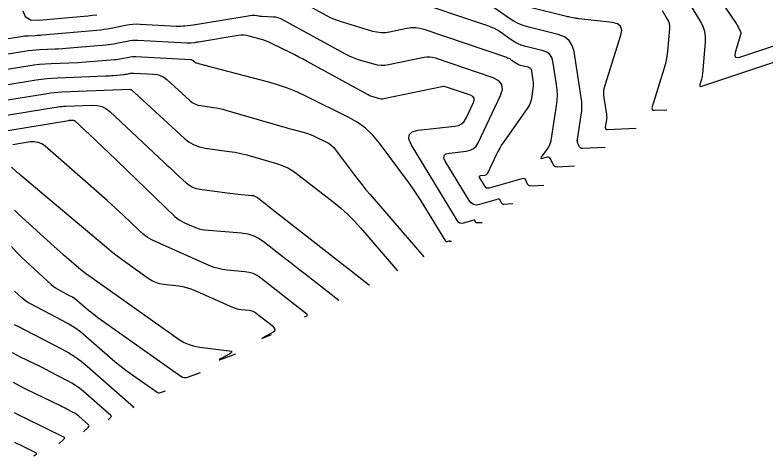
# Model space of a CAD drawing. Extents: x 1354696 to 1366163, y 660729 to 670380.
# Drawn here: x 1360773.5 to 1360932.5, y 664317.8 to 664411.1 of the extents above; entities that cross this region are included whole.
import ezdxf

# ---------------------------------------------------------------- set-up
doc = ezdxf.new("R2010")
doc.units = 0
doc.layers.add('R_Contours', color=7, linetype='Continuous')

msp = doc.modelspace()

# ---------------------------------------------------------------- linework, layer by layer
at = {"layer": 'R_Contours'}
for points in [[(1360920.18, 664418.31), (1360926.22, 664409.35), (1360926.34, 664409.16), (1360926.46, 664408.97), (1360926.57, 664408.78), (1360926.67, 664408.58), (1360927.08, 664407.78), (1360927.16, 664407.58), (1360927.2, 664407.38), (1360927.2, 664407.17), (1360927.16, 664406.96), (1360926.04, 664403.16), (1360925.95, 664402.57), (1360926.08, 664402.22), (1360926.44, 664402.1), (1360927.02, 664402.21), (1360963.19, 664414.29)], [(1360892, 664379.11), (1360888.35, 664378.94), (1360888.06, 664378.96), (1360887.82, 664379.06), (1360887.62, 664379.23), (1360887.46, 664379.47), (1360886.88, 664380.69), (1360886.76, 664380.88), (1360886.6, 664380.99), (1360886.41, 664381.03), (1360886.19, 664381), (1360885.23, 664380.73), (1360885.03, 664380.69), (1360884.94, 664380.72), (1360884.94, 664380.83), (1360885.03, 664381), (1360886.34, 664382.86), (1360886.58, 664383.25), (1360886.77, 664383.66), (1360886.92, 664384.09), (1360887.02, 664384.53), (1360888.18, 664391.89), (1360888.31, 664393.02), (1360888.36, 664394.14), (1360888.31, 664395.26), (1360888.18, 664396.39), (1360887.4, 664401.32), (1360887.17, 664402.14), (1360886.74, 664402.79), (1360886.13, 664403.27), (1360885.34, 664403.57), (1360881.44, 664404.53), (1360880.73, 664404.74), (1360880.05, 664405.02), (1360879.39, 664405.35), (1360878.76, 664405.75), (1360876.31, 664407.48), (1360875.69, 664407.89), (1360875.04, 664408.25), (1360874.37, 664408.56), (1360873.67, 664408.83), (1360856.35, 664414.72)], [(1360898.52, 664383.09), (1360893.66, 664382.87), (1360893.47, 664382.89), (1360893.31, 664382.95), (1360893.18, 664383.06), (1360893.08, 664383.22), (1360892.72, 664383.96), (1360892.65, 664384.15), (1360892.61, 664384.34), (1360892.59, 664384.54), (1360892.61, 664384.74), (1360893.43, 664389.94), (1360893.54, 664390.87), (1360893.58, 664391.81), (1360893.54, 664392.74), (1360893.43, 664393.67), (1360891.9, 664403.38), (1360891.52, 664404.7), (1360890.84, 664405.75), (1360889.86, 664406.51), (1360888.57, 664407.01), (1360882.3, 664408.55), (1360881.15, 664408.89), (1360880.05, 664409.33), (1360878.99, 664409.87), (1360877.99, 664410.52), (1360873.55, 664413.64)], [(1360915.62, 664414.72), (1360918.62, 664409.84), (1360919.17, 664408.78), (1360919.52, 664407.68), (1360919.69, 664406.54), (1360919.68, 664405.35), (1360919.09, 664398.69), (1360919.06, 664398.4), (1360919.01, 664398.11), (1360918.95, 664397.82), (1360918.87, 664397.54), (1360918.54, 664396.41), (1360918.5, 664396.18), (1360918.56, 664396.03), (1360918.7, 664395.99), (1360918.94, 664396.03), (1360959.96, 664409.73)], [(1360775.18, 664411.98), (1360775.7, 664410.79), (1360776.83, 664410.14), (1360778.57, 664410.05), (1360788.94, 664410.96), (1360789.91, 664411.06), (1360790.87, 664411.19)], [(1360836.37, 664412.74), (1360839.5, 664411.03), (1360840.29, 664410.62), (1360841.1, 664410.26), (1360841.93, 664409.94), (1360842.77, 664409.66), (1360849.24, 664407.74), (1360850.13, 664407.53), (1360851.04, 664407.43), (1360851.94, 664407.45), (1360852.85, 664407.58), (1360856.5, 664408.34), (1360857.41, 664408.47), (1360858.32, 664408.48), (1360859.21, 664408.36), (1360860.1, 664408.12), (1360877.56, 664402.18), (1360877.83, 664402.08), (1360878.09, 664401.96), (1360878.35, 664401.82), (1360878.59, 664401.66), (1360879.54, 664400.99), (1360879.79, 664400.83), (1360880.04, 664400.7), (1360880.31, 664400.6), (1360880.58, 664400.52), (1360882.1, 664400.14), (1360882.41, 664400.02), (1360882.65, 664399.84), (1360882.81, 664399.59), (1360882.9, 664399.27), (1360883.2, 664397.35), (1360883.26, 664396.91), (1360883.27, 664396.47), (1360883.26, 664396.04), (1360883.2, 664395.6), (1360882.86, 664393.41), (1360882.75, 664392.91), (1360882.59, 664392.43), (1360882.37, 664391.97), (1360882.1, 664391.54), (1360877.02, 664384.28), (1360876.57, 664383.62), (1360876.16, 664382.94), (1360875.77, 664382.25), (1360875.41, 664381.53), (1360873.54, 664377.59), (1360873.43, 664377.42), (1360873.29, 664377.29), (1360873.12, 664377.2), (1360872.92, 664377.16), (1360872.07, 664377.06), (1360871.9, 664377.02), (1360871.8, 664376.93), (1360871.79, 664376.81), (1360871.86, 664376.65), (1360872.85, 664375.02), (1360873.08, 664374.74), (1360873.35, 664374.57), (1360873.66, 664374.51), (1360874.01, 664374.57), (1360880.93, 664376.55), (1360881.15, 664376.58), (1360881.33, 664376.54), (1360881.48, 664376.43), (1360881.59, 664376.25), (1360882, 664375.4), (1360882.12, 664375.21), (1360882.27, 664375.08), (1360882.46, 664375.01), (1360882.68, 664374.99), (1360885.48, 664375.12)], [(1360905.04, 664387.08), (1360898.9, 664386.8), (1360898.84, 664386.81), (1360898.8, 664386.82), (1360898.76, 664386.86), (1360898.72, 664386.91), (1360898.62, 664387.13), (1360898.6, 664387.18), (1360898.58, 664387.24), (1360898.58, 664387.3), (1360898.59, 664387.36), (1360898.83, 664388.91), (1360898.86, 664389.19), (1360898.88, 664389.47), (1360898.86, 664389.75), (1360898.83, 664390.03), (1360898.27, 664393.56), (1360898.21, 664394.24), (1360898.22, 664394.92), (1360898.31, 664395.58), (1360898.48, 664396.24), (1360901.82, 664406.85), (1360902, 664407.93), (1360901.77, 664408.74), (1360901.12, 664409.29), (1360900.05, 664409.56), (1360892.92, 664410.33), (1360892.68, 664410.36), (1360892.43, 664410.4), (1360892.19, 664410.44), (1360891.95, 664410.48), (1360891, 664410.66), (1360890.76, 664410.71), (1360890.52, 664410.76), (1360890.28, 664410.81), (1360890.04, 664410.87), (1360882.58, 664412.71)], [(1360910.53, 664412.05), (1360911.64, 664410.24), (1360911.88, 664409.79), (1360912.03, 664409.31), (1360912.1, 664408.82), (1360912.1, 664408.3), (1360911.67, 664403.47), (1360911.56, 664402.5), (1360911.39, 664401.54), (1360911.18, 664400.58), (1360910.91, 664399.64), (1360908.43, 664391.72), (1360908.37, 664391.37), (1360908.45, 664391.12), (1360908.67, 664390.98), (1360909.02, 664390.95), (1360911.55, 664391.07)], [(1360878.96, 664371.13), (1360877.01, 664371.04), (1360876.86, 664371.06), (1360876.73, 664371.11), (1360876.62, 664371.2), (1360876.54, 664371.33), (1360876.26, 664371.92), (1360876.17, 664372.04), (1360876.07, 664372.12), (1360875.94, 664372.15), (1360875.8, 664372.13), (1360871.87, 664371), (1360871.2, 664370.9), (1360870.62, 664371.01), (1360870.11, 664371.33), (1360869.69, 664371.86), (1360864.64, 664380.16), (1360864.35, 664380.84), (1360864.39, 664381.36), (1360864.77, 664381.71), (1360865.49, 664381.89), (1360869.05, 664382.29), (1360869.88, 664382.48), (1360870.58, 664382.84), (1360871.16, 664383.38), (1360871.61, 664384.1), (1360876.35, 664394.06), (1360876.74, 664395.33), (1360876.61, 664396.38), (1360875.95, 664397.21), (1360874.76, 664397.82), (1360862.53, 664401.98), (1360861.94, 664402.14), (1360861.35, 664402.22), (1360860.75, 664402.21), (1360860.14, 664402.13), (1360852.61, 664400.56), (1360851.83, 664400.45), (1360851.06, 664400.43), (1360850.29, 664400.51), (1360849.52, 664400.69), (1360846.46, 664401.6), (1360845.7, 664401.85), (1360844.96, 664402.13), (1360844.24, 664402.46), (1360843.53, 664402.82), (1360830.07, 664410.2), (1360829.65, 664410.41), (1360829.2, 664410.56), (1360828.75, 664410.66), (1360828.28, 664410.7), (1360825.74, 664410.81), (1360825.57, 664410.82), (1360825.41, 664410.83), (1360825.24, 664410.86), (1360825.07, 664410.88), (1360824.4, 664411), (1360824.23, 664411.02), (1360824.06, 664411.03), (1360823.9, 664411.02), (1360823.73, 664411), (1360813.01, 664409.26), (1360812.57, 664409.19), (1360812.14, 664409.12), (1360811.7, 664409.06), (1360811.26, 664409), (1360809.5, 664408.78), (1360809.06, 664408.74), (1360808.62, 664408.71), (1360808.18, 664408.71), (1360807.74, 664408.72), (1360799.99, 664409.14), (1360799.22, 664409.16), (1360798.45, 664409.13), (1360797.69, 664409.05), (1360796.92, 664408.92), (1360793.89, 664408.3), (1360793.13, 664408.15), (1360792.37, 664408.03), (1360791.6, 664407.93), (1360790.83, 664407.85), (1360779.32, 664406.84), (1360778.95, 664406.81), (1360778.57, 664406.78), (1360778.19, 664406.76), (1360777.81, 664406.74), (1360776.3, 664406.68), (1360775.93, 664406.66), (1360775.55, 664406.63), (1360775.17, 664406.59), (1360774.8, 664406.53), (1360769.34, 664405.64)], [(1360872.44, 664367.15), (1360871.34, 664367.1), (1360871.26, 664367.1), (1360871.19, 664367.13), (1360871.13, 664367.18), (1360871.08, 664367.26), (1360870.92, 664367.59), (1360870.87, 664367.66), (1360870.81, 664367.7), (1360870.74, 664367.72), (1360870.66, 664367.71), (1360868.45, 664367.07), (1360868.07, 664367.02), (1360867.74, 664367.08), (1360867.46, 664367.26), (1360867.22, 664367.55), (1360857.42, 664383.68), (1360856.9, 664384.88), (1360856.97, 664385.78), (1360857.65, 664386.4), (1360858.91, 664386.72), (1360866.68, 664387.59), (1360867.44, 664387.76), (1360868.08, 664388.09), (1360868.61, 664388.59), (1360869.03, 664389.26), (1360870.61, 664392.58), (1360870.77, 664393.11), (1360870.72, 664393.54), (1360870.44, 664393.89), (1360869.95, 664394.14), (1360864.87, 664395.87), (1360864.62, 664395.93), (1360864.38, 664395.96), (1360864.13, 664395.96), (1360863.88, 664395.93), (1360851.65, 664393.38), (1360851.36, 664393.34), (1360851.08, 664393.34), (1360850.79, 664393.37), (1360850.5, 664393.43), (1360849.37, 664393.77), (1360849.09, 664393.86), (1360848.81, 664393.97), (1360848.54, 664394.09), (1360848.28, 664394.23), (1360835.39, 664401.29), (1360834.53, 664401.76), (1360833.65, 664402.22), (1360832.78, 664402.67), (1360831.9, 664403.11), (1360827.68, 664405.2), (1360827.13, 664405.45), (1360826.58, 664405.68), (1360826.02, 664405.87), (1360825.44, 664406.04), (1360823.12, 664406.65), (1360822.54, 664406.77), (1360821.95, 664406.83), (1360821.37, 664406.83), (1360820.77, 664406.76), (1360812.37, 664405.39), (1360812.17, 664405.36), (1360811.96, 664405.33), (1360811.76, 664405.3), (1360811.55, 664405.27), (1360810.73, 664405.17), (1360810.52, 664405.15), (1360810.32, 664405.14), (1360810.11, 664405.14), (1360809.9, 664405.14), (1360799.56, 664405.71), (1360798.99, 664405.72), (1360798.41, 664405.7), (1360797.84, 664405.64), (1360797.27, 664405.54), (1360795, 664405.08), (1360794.44, 664404.97), (1360793.87, 664404.88), (1360793.29, 664404.8), (1360792.72, 664404.74), (1360785.16, 664404.08), (1360784.36, 664404.01), (1360783.56, 664403.95), (1360782.75, 664403.91), (1360781.95, 664403.87), (1360778.73, 664403.75), (1360777.93, 664403.7), (1360777.13, 664403.63), (1360776.33, 664403.54), (1360775.53, 664403.42), (1360761.88, 664401.2)], [(1360865.93, 664363.16), (1360865.68, 664363.15), (1360865.66, 664363.15), (1360865.64, 664363.16), (1360865.63, 664363.17), (1360865.62, 664363.18), (1360865.58, 664363.26), (1360865.57, 664363.28), (1360865.56, 664363.29), (1360865.54, 664363.29), (1360865.52, 664363.29), (1360865.02, 664363.14), (1360864.94, 664363.13), (1360864.86, 664363.14), (1360864.8, 664363.18), (1360864.74, 664363.25), (1360860.18, 664370.76), (1360859.39, 664372.03), (1360858.57, 664373.28), (1360857.72, 664374.51), (1360856.84, 664375.72), (1360850.7, 664383.99), (1360849.3, 664385.67), (1360847.73, 664387.15), (1360845.99, 664388.43), (1360844.09, 664389.51), (1360835.37, 664393.82), (1360833.33, 664394.77), (1360831.24, 664395.61), (1360829.12, 664396.34), (1360826.96, 664396.97), (1360814.27, 664400.31), (1360814.07, 664400.36), (1360813.88, 664400.41), (1360813.69, 664400.47), (1360813.5, 664400.52), (1360812.48, 664400.82), (1360812.41, 664400.84), (1360812.35, 664400.86), (1360812.27, 664400.87), (1360812.2, 664400.88), (1360811.92, 664400.92), (1360811.85, 664400.93), (1360811.79, 664400.96), (1360811.73, 664400.99), (1360811.67, 664401.04), (1360811.22, 664401.45), (1360811.12, 664401.53), (1360811.01, 664401.58), (1360810.9, 664401.62), (1360810.78, 664401.63), (1360799.13, 664402.27), (1360798.75, 664402.28), (1360798.37, 664402.26), (1360798, 664402.22), (1360797.62, 664402.16), (1360796.12, 664401.85), (1360795.74, 664401.78), (1360795.37, 664401.72), (1360794.99, 664401.67), (1360794.61, 664401.63), (1360790.25, 664401.25), (1360789.4, 664401.18), (1360788.55, 664401.12), (1360787.69, 664401.07), (1360786.84, 664401.03), (1360781.16, 664400.81), (1360779.93, 664400.74), (1360778.7, 664400.64), (1360777.48, 664400.49), (1360776.26, 664400.31), (1360763.9, 664398.3)], [(1360765.92, 664395.4), (1360778.02, 664397.38), (1360779.15, 664397.54), (1360780.27, 664397.67), (1360781.4, 664397.77), (1360782.54, 664397.83), (1360792.7, 664398.23), (1360793.12, 664398.25), (1360793.53, 664398.27), (1360793.95, 664398.3), (1360794.37, 664398.34), (1360796.49, 664398.52), (1360796.68, 664398.54), (1360796.87, 664398.57), (1360797.05, 664398.6), (1360797.23, 664398.63), (1360797.97, 664398.78), (1360798.15, 664398.81), (1360798.34, 664398.83), (1360798.52, 664398.84), (1360798.71, 664398.84), (1360802.97, 664398.6), (1360803.72, 664398.5), (1360804.42, 664398.28), (1360805.07, 664397.94), (1360805.66, 664397.47), (1360810.54, 664393.02), (1360811.05, 664392.62), (1360811.62, 664392.3), (1360812.22, 664392.07), (1360812.86, 664391.94), (1360815.53, 664391.57), (1360816.19, 664391.47), (1360816.85, 664391.34), (1360817.5, 664391.19), (1360818.15, 664391.01), (1360830.06, 664387.52), (1360830.66, 664387.35), (1360831.26, 664387.18), (1360831.85, 664387.02), (1360832.45, 664386.86), (1360834.85, 664386.23), (1360835.44, 664386.05), (1360836.03, 664385.85), (1360836.6, 664385.62), (1360837.16, 664385.36), (1360839.5, 664384.2), (1360840.05, 664383.89), (1360840.55, 664383.52), (1360841.01, 664383.09), (1360841.41, 664382.61), (1360845.39, 664377.25), (1360846.19, 664376.2), (1360847.01, 664375.15), (1360847.84, 664374.13), (1360848.7, 664373.12), (1360860.08, 664359.92)], [(1360767.95, 664392.51), (1360780.31, 664394.52), (1360781.08, 664394.63), (1360781.84, 664394.72), (1360782.61, 664394.79), (1360783.38, 664394.83), (1360797.82, 664395.4), (1360797.92, 664395.39), (1360798.02, 664395.37), (1360798.1, 664395.33), (1360798.18, 664395.26), (1360798.49, 664394.98), (1360798.56, 664394.91), (1360798.64, 664394.84), (1360798.72, 664394.76), (1360798.8, 664394.69), (1360809.4, 664385.01), (1360810.38, 664384.24), (1360811.44, 664383.64), (1360812.58, 664383.21), (1360813.81, 664382.95), (1360818.85, 664382.26), (1360820.11, 664382.07), (1360821.35, 664381.83), (1360822.59, 664381.54), (1360823.82, 664381.2), (1360828.87, 664379.72), (1360830.09, 664379.3), (1360831.26, 664378.77), (1360832.37, 664378.14), (1360833.42, 664377.39), (1360840.91, 664371.55), (1360842.45, 664370.28), (1360843.93, 664368.95), (1360845.33, 664367.54), (1360846.67, 664366.06), (1360854.5, 664356.98)], [(1360769.97, 664389.61), (1360782.6, 664391.67), (1360783.01, 664391.73), (1360783.41, 664391.77), (1360783.82, 664391.81), (1360784.23, 664391.83), (1360789.87, 664392.05), (1360790.91, 664392), (1360791.88, 664391.75), (1360792.77, 664391.31), (1360793.6, 664390.67), (1360805.1, 664379.92), (1360805.68, 664379.37), (1360806.28, 664378.82), (1360806.87, 664378.28), (1360807.46, 664377.73), (1360809.84, 664375.56), (1360810.46, 664375.07), (1360811.14, 664374.69), (1360811.86, 664374.42), (1360812.63, 664374.25), (1360818.44, 664373.46), (1360819.03, 664373.39), (1360819.62, 664373.32), (1360820.21, 664373.25), (1360820.8, 664373.2), (1360823.67, 664372.95), (1360824, 664372.9), (1360824.31, 664372.8), (1360824.61, 664372.66), (1360824.88, 664372.47), (1360825.94, 664371.63), (1360826.21, 664371.42), (1360826.48, 664371.21), (1360826.74, 664371), (1360827.01, 664370.79), (1360848.61, 664353.95)], [(1360771.99, 664386.71), (1360784.89, 664388.81), (1360784.94, 664388.82), (1360784.99, 664388.83), (1360785.03, 664388.83), (1360785.08, 664388.83), (1360785.76, 664388.86), (1360785.88, 664388.85), (1360786, 664388.82), (1360786.1, 664388.77), (1360786.2, 664388.69), (1360790.32, 664384.84), (1360791.04, 664384.17), (1360791.75, 664383.5), (1360792.46, 664382.82), (1360793.17, 664382.14), (1360807.36, 664368.48), (1360807.79, 664368.1), (1360808.26, 664367.76), (1360808.75, 664367.46), (1360809.27, 664367.2), (1360811.42, 664366.25), (1360811.96, 664366.04), (1360812.51, 664365.87), (1360813.08, 664365.75), (1360813.65, 664365.68), (1360821.49, 664364.99), (1360822.81, 664364.78), (1360824.06, 664364.39), (1360825.24, 664363.82), (1360826.35, 664363.07), (1360830.63, 664359.68), (1360831.7, 664358.84), (1360832.78, 664358), (1360833.85, 664357.16), (1360834.93, 664356.32), (1360842.06, 664350.75)], [(1360835.26, 664347.34), (1360834.89, 664347.2), (1360834.84, 664347.19), (1360834.83, 664347.18), (1360834.84, 664347.19), (1360834.88, 664347.22), (1360835.34, 664347.47), (1360835.41, 664347.53), (1360835.44, 664347.58), (1360835.42, 664347.65), (1360835.36, 664347.71), (1360825.55, 664355.45), (1360824.79, 664355.97), (1360823.97, 664356.37), (1360823.1, 664356.64), (1360822.19, 664356.79), (1360818.42, 664357.11), (1360817.49, 664357.23), (1360816.58, 664357.43), (1360815.68, 664357.7), (1360814.81, 664358.04), (1360803.53, 664363.02), (1360802.5, 664363.53), (1360801.53, 664364.12), (1360800.61, 664364.8), (1360799.75, 664365.56), (1360796.43, 664368.76), (1360795.59, 664369.55), (1360794.75, 664370.34), (1360793.89, 664371.11), (1360793.03, 664371.88), (1360779.94, 664383.33), (1360779.21, 664383.85), (1360778.43, 664384.17), (1360777.6, 664384.31), (1360776.71, 664384.25), (1360773.04, 664383.66)], [(1360827.76, 664343.39), (1360826.07, 664342.74), (1360825.86, 664342.67), (1360825.78, 664342.65), (1360825.84, 664342.71), (1360826.04, 664342.82), (1360828.14, 664343.99), (1360828.47, 664344.24), (1360828.6, 664344.51), (1360828.52, 664344.79), (1360828.23, 664345.09), (1360824.59, 664347.97), (1360824.25, 664348.2), (1360823.89, 664348.38), (1360823.5, 664348.5), (1360823.1, 664348.56), (1360821.42, 664348.71), (1360821.01, 664348.76), (1360820.61, 664348.85), (1360820.21, 664348.97), (1360819.82, 664349.12), (1360811.38, 664352.85), (1360810.61, 664353.15), (1360809.83, 664353.39), (1360809.03, 664353.58), (1360808.22, 664353.7), (1360804.93, 664354.09), (1360804.12, 664354.23), (1360803.36, 664354.47), (1360802.62, 664354.8), (1360801.93, 664355.23), (1360796.96, 664358.73), (1360795.91, 664359.49), (1360794.88, 664360.26), (1360793.87, 664361.06), (1360792.87, 664361.88), (1360774.77, 664377.13), (1360774.53, 664377.33), (1360774.3, 664377.54), (1360774.07, 664377.74), (1360773.84, 664377.95), (1360772.77, 664378.92)], [(1360773.43, 664369.81), (1360774.28, 664368.99), (1360781.78, 664362.14), (1360782.43, 664361.55), (1360783.08, 664360.97), (1360783.74, 664360.4), (1360784.4, 664359.84), (1360787.07, 664357.59), (1360787.74, 664357.04), (1360788.43, 664356.5), (1360789.12, 664355.98), (1360789.83, 664355.47), (1360808.3, 664342.45), (1360809.32, 664341.82), (1360810.39, 664341.34), (1360811.52, 664340.99), (1360812.69, 664340.78), (1360818.88, 664340.06), (1360819.28, 664339.98), (1360819.44, 664339.84), (1360819.35, 664339.66), (1360819.01, 664339.43), (1360817.17, 664338.41), (1360816.83, 664338.21), (1360816.73, 664338.12), (1360816.86, 664338.14), (1360817.24, 664338.27), (1360820.27, 664339.43)], [(1360772.76, 664362.11), (1360773.81, 664360.92), (1360774.95, 664359.8), (1360781.19, 664354.11), (1360781.63, 664353.73), (1360782.1, 664353.39), (1360782.58, 664353.07), (1360783.09, 664352.79), (1360785.16, 664351.71), (1360785.67, 664351.43), (1360786.16, 664351.12), (1360786.62, 664350.78), (1360787.07, 664350.41), (1360789.07, 664348.67), (1360789.55, 664348.26), (1360790.04, 664347.86), (1360790.55, 664347.48), (1360791.06, 664347.1), (1360808.64, 664334.7), (1360809.02, 664334.49), (1360809.41, 664334.39), (1360809.82, 664334.39), (1360810.23, 664334.5), (1360812.78, 664335.47)], [(1360805.29, 664331.52), (1360804.25, 664331.12), (1360804.08, 664331.08), (1360803.91, 664331.08), (1360803.75, 664331.12), (1360803.6, 664331.2), (1360797.97, 664335.17), (1360796.99, 664335.88), (1360796.03, 664336.62), (1360795.09, 664337.38), (1360794.17, 664338.16), (1360788.5, 664343.1), (1360787.36, 664344.04), (1360786.17, 664344.9), (1360784.93, 664345.69), (1360783.64, 664346.41), (1360776.69, 664350.02), (1360776.23, 664350.28), (1360775.79, 664350.56), (1360775.38, 664350.87), (1360774.98, 664351.22), (1360773.42, 664352.64)], [(1360773.31, 664345.63), (1360774.39, 664345.1), (1360774.67, 664344.97), (1360774.94, 664344.84), (1360775.21, 664344.7), (1360775.48, 664344.56), (1360783.49, 664340.4), (1360784.89, 664339.62), (1360786.24, 664338.76), (1360787.53, 664337.82), (1360788.77, 664336.81), (1360798.63, 664328.2), (1360798.64, 664328.18), (1360798.65, 664328.16), (1360798.65, 664328.14), (1360798.63, 664328.12), (1360798.49, 664327.99)], [(1360793.25, 664325.44), (1360793.83, 664325.98), (1360793.91, 664326.07), (1360793.93, 664326.15), (1360793.9, 664326.24), (1360793.83, 664326.33), (1360787.92, 664331.49), (1360787.15, 664332.12), (1360786.36, 664332.69), (1360785.53, 664333.22), (1360784.66, 664333.7), (1360780.97, 664335.62), (1360780.18, 664336.03), (1360779.38, 664336.43), (1360778.58, 664336.83), (1360777.77, 664337.23), (1360774.55, 664338.79), (1360773.76, 664339.2), (1360772.98, 664339.63)], [(1360788.02, 664322.88), (1360789.04, 664323.83), (1360789.17, 664323.99), (1360789.21, 664324.15), (1360789.16, 664324.3), (1360789.03, 664324.45), (1360787.06, 664326.17), (1360786.77, 664326.41), (1360786.47, 664326.63), (1360786.16, 664326.83), (1360785.83, 664327.01), (1360784.5, 664327.7), (1360784.16, 664327.87), (1360783.83, 664328.04), (1360783.49, 664328.21), (1360783.15, 664328.38), (1360775.8, 664331.95), (1360774.47, 664332.62), (1360773.18, 664333.35)], [(1360773.35, 664327.01), (1360774.52, 664326.36), (1360775.71, 664325.76), (1360783.76, 664321.85), (1360783.92, 664321.73), (1360783.99, 664321.61), (1360783.96, 664321.47), (1360783.84, 664321.31), (1360782.78, 664320.33)], [(1360777.54, 664317.77), (1360778, 664318.19), (1360778.05, 664318.26), (1360778.06, 664318.32), (1360778.03, 664318.38), (1360777.96, 664318.42), (1360774.51, 664320.1), (1360774, 664320.36), (1360773.5, 664320.64)]]:
    msp.add_lwpolyline(points, dxfattribs=at)

doc.saveas('drawing.dxf')
